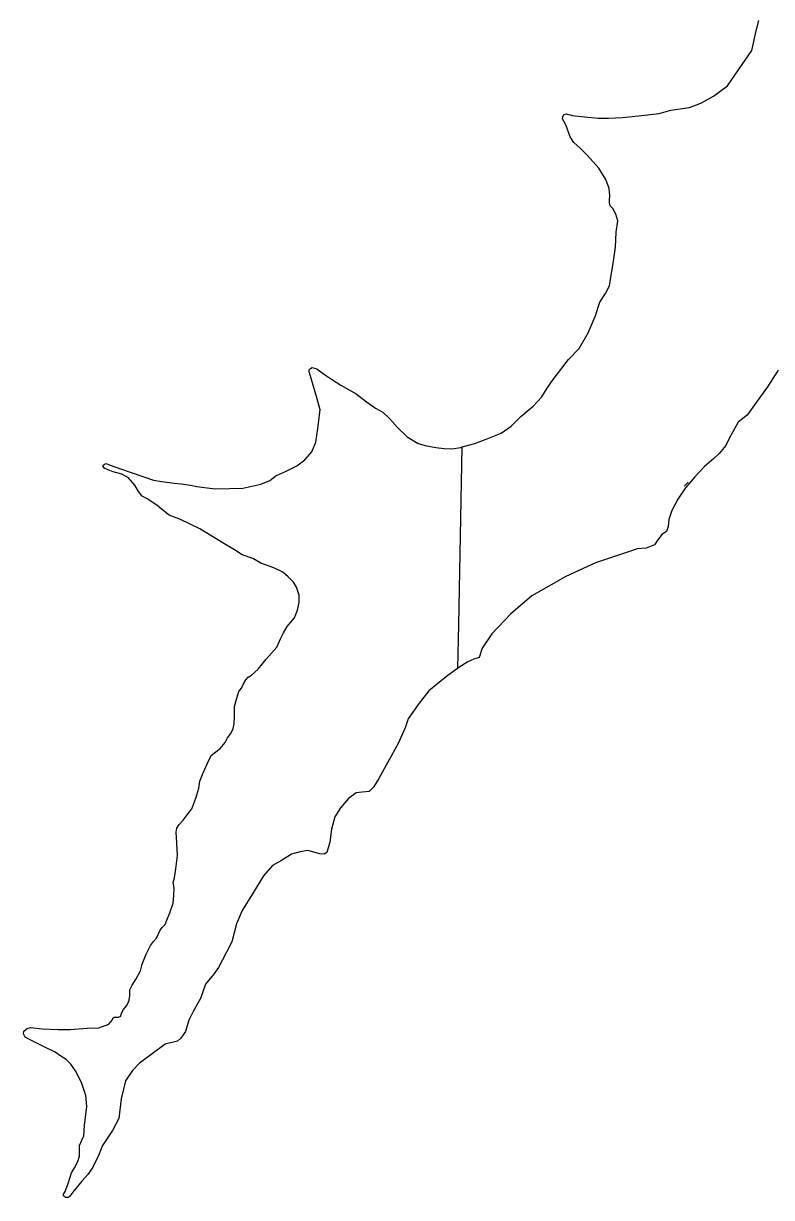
# Model space of a CAD drawing. Extents: x 31699 to 244310, y -8841 to 11474.
# Drawn here: x 135178.9 to 135259.5, y 810.3 to 936.8 of the extents above; entities that cross this region are included whole.
import ezdxf

# ---------------------------------------------------------------- set-up
doc = ezdxf.new("R2010")
doc.units = 0
doc.layers.add('R_Draft', color=7, linetype='Continuous')
doc.layers.add('R_Logo', color=7, linetype='Continuous')

msp = doc.modelspace()

# ---------------------------------------------------------------- linework, layer by layer
at = {"layer": 'R_Draft'}
for points in [[(135226.02, 891.15), (135226.16, 891.19), (135227.54, 891.55), (135228.76, 892.02), (135230.36, 892.68), (135231.44, 893.45), (135232.49, 894.46), (135233.81, 895.59), (135234.75, 896.58), (135235.34, 897.52), (135235.99, 898.45), (135237.64, 900.62), (135238.79, 901.79), (135239.77, 903.48), (135240.52, 905.24), (135241.02, 906.79), (135241.63, 907.73), (135242.05, 908.55), (135242.21, 909.47), (135242.47, 911.21), (135242.71, 912.73), (135242.78, 914.33), (135242.94, 915.57), (135242.75, 916.27), (135242.42, 916.88), (135242.14, 917.17), (135242.05, 917.49), (135242.05, 917.78), (135242.1, 918.29), (135242, 919.04), (135241.67, 920.03), (135240.92, 921.25), (135239.65, 922.66), (135238.9, 923.41), (135238.2, 924.02), (135237.82, 924.63), (135237.35, 925.9), (135236.98, 926.56), (135237.03, 926.75), (135237.12, 927.03), (135237.4, 927.09), (135238.01, 926.93), (135239.37, 926.79), (135240.83, 926.65), (135241.96, 926.65), (135243.46, 926.7), (135245.19, 926.9), (135247.4, 927.12), (135248.67, 927.5), (135250.69, 927.78), (135251.91, 928.25), (135253.27, 929), (135254.77, 930.13), (135255.95, 931.86), (135257.4, 933.93), (135257.87, 936.04), (135258.15, 937.17)], [(135226.16, 891.19), (135227.54, 891.55), (135228.76, 892.02), (135230.36, 892.68), (135231.44, 893.45), (135232.49, 894.46), (135233.81, 895.59), (135234.75, 896.58), (135235.34, 897.52), (135235.99, 898.45), (135237.64, 900.62), (135238.79, 901.79), (135239.77, 903.48), (135240.52, 905.24), (135241.02, 906.79), (135241.63, 907.73), (135242.05, 908.55), (135242.21, 909.47), (135242.47, 911.21), (135242.71, 912.73), (135242.78, 914.33), (135242.94, 915.57), (135242.75, 916.27), (135242.42, 916.88), (135242.14, 917.17), (135242.05, 917.49), (135242.05, 917.78), (135242.1, 918.29), (135242, 919.04), (135241.67, 920.03), (135240.92, 921.25), (135239.65, 922.66), (135238.9, 923.41), (135238.2, 924.02), (135237.82, 924.63), (135237.35, 925.9), (135236.98, 926.56), (135237.03, 926.75), (135237.12, 927.03), (135237.4, 927.09), (135238.01, 926.93), (135239.37, 926.79), (135240.83, 926.65), (135241.96, 926.65), (135243.46, 926.7), (135245.19, 926.9), (135247.4, 927.12), (135248.67, 927.5), (135250.69, 927.78), (135251.91, 928.25), (135253.27, 929), (135254.77, 930.13), (135255.95, 931.86), (135257.4, 933.93), (135257.87, 936.04), (135258.15, 937.17)], [(135205.43, 887.56), (135206.06, 888.08), (135206.55, 888.29), (135207.17, 888.59), (135208.34, 889.16), (135209.18, 889.81), (135209.94, 890.68), (135210.38, 891.72), (135210.59, 893.15), (135210.78, 894.67), (135210.85, 895.21), (135210.52, 896.39), (135209.91, 898.48), (135209.68, 899.28), (135209.68, 899.49), (135209.82, 899.65), (135209.98, 899.75), (135210.5, 899.63), (135211.32, 899.02), (135212.07, 898.5), (135213.08, 897.87), (135214.72, 896.93), (135215.83, 896.06), (135216.81, 895.38), (135217.61, 894.96), (135218.32, 894.25), (135219.16, 893.34), (135220.22, 892.3), (135221.41, 891.55), (135222.17, 891.34), (135223.32, 891.13), (135224.23, 891.01), (135225.05, 890.99), (135226.02, 891.15)], [(135205.43, 887.56), (135206.06, 888.08), (135206.55, 888.29), (135207.17, 888.59), (135208.34, 889.16), (135209.18, 889.81), (135209.94, 890.68), (135210.38, 891.72), (135210.59, 893.15), (135210.78, 894.67), (135210.85, 895.21), (135210.52, 896.39), (135209.91, 898.48), (135209.68, 899.28), (135209.68, 899.49), (135209.82, 899.65), (135209.98, 899.75), (135210.5, 899.63), (135211.32, 899.02), (135212.07, 898.5), (135213.08, 897.87), (135214.72, 896.93), (135215.83, 896.06), (135216.81, 895.38), (135217.61, 894.96), (135218.32, 894.25), (135219.16, 893.34), (135220.22, 892.3), (135221.41, 891.55), (135222.17, 891.34), (135223.32, 891.13), (135224.23, 891.01), (135225.05, 890.99), (135226.02, 891.15)], [(135260.23, 899.47), (135259.08, 897.67), (135257.88, 895.97), (135256.91, 894.63), (135255.94, 893.85), (135255.53, 893.16), (135254.98, 892.19), (135254.61, 891.36), (135253.87, 890.48), (135253.32, 889.93), (135252.29, 889.07), (135251.27, 887.97), (135250.26, 886.77), (135249.43, 885.57), (135248.79, 884.33), (135248.46, 883.36), (135248.37, 882.62), (135248.19, 882.07), (135247.68, 881.75), (135247.18, 881.06), (135246.9, 880.64), (135246.02, 880.27), (135245.05, 880.2), (135244.09, 879.9), (135240.54, 878.7), (135237.35, 877.24), (135233.69, 875.13), (135231.39, 873.15)], [(135260.23, 899.47), (135259.08, 897.67), (135257.88, 895.97), (135256.91, 894.63), (135255.94, 893.85), (135255.53, 893.16), (135254.98, 892.19), (135254.61, 891.36), (135253.87, 890.48), (135253.32, 889.93), (135252.29, 889.07), (135251.27, 887.97), (135250.26, 886.77), (135249.43, 885.57), (135248.79, 884.33), (135248.46, 883.36), (135248.37, 882.62), (135248.19, 882.07), (135247.68, 881.75), (135247.18, 881.06), (135246.9, 880.64), (135246.02, 880.27), (135245.05, 880.2), (135244.09, 879.9), (135244.09, 879.9)], [(135206.16, 869.6), (135206.6, 870.58), (135206.91, 871.17), (135207.28, 871.83), (135208.08, 872.77), (135208.39, 873.61), (135208.6, 874.43), (135208.6, 875.21), (135208.29, 876.08), (135207.99, 876.62), (135207.4, 877.18), (135206.81, 877.7), (135205.85, 878.17), (135204.47, 878.66), (135203.6, 879.18), (135202.45, 879.55), (135201.6, 880.09), (135200.45, 880.77), (135197.89, 882.35), (135195.78, 883.38), (135194.56, 883.85), (135193.71, 884.51), (135193.22, 884.91), (135192.19, 885.61), (135191.65, 885.89), (135191.25, 886.38), (135190.87, 887.07), (135190.19, 887.86), (135189.46, 888.26), (135188.53, 888.52), (135187.63, 888.87), (135187.42, 889.11), (135187.49, 889.25), (135187.61, 889.34), (135187.77, 889.41), (135188.22, 889.23), (135189.32, 888.85), (135190.36, 888.47), (135191.93, 887.93), (135192.89, 887.61), (135193.76, 887.46), (135195.1, 887.28), (135195.85, 887.23), (135196.86, 887.07), (135197.54, 886.92), (135198.39, 886.81), (135199.51, 886.69), (135201.09, 886.71), (135202.52, 886.74), (135203.17, 886.88), (135204.47, 887.18), (135205.43, 887.56)], [(135191.67, 835.44), (135192.07, 836.5), (135192.56, 837.47), (135192.87, 837.87), (135193.2, 838.24), (135193.6, 839.09), (135193.85, 839.42), (135194.14, 839.72), (135194.32, 840.17), (135194.65, 840.99), (135194.98, 842.02), (135195.08, 842.84), (135195.12, 843.62), (135195.01, 844.25), (135195.15, 844.75), (135195.29, 845.73), (135195.45, 847.17), (135195.38, 848.48), (135195.31, 849.68), (135195.38, 850.1), (135195.66, 850.48), (135196.08, 850.95), (135196.41, 851.39), (135197.02, 852.17), (135197.45, 853.34), (135197.78, 854.4), (135197.87, 855.17), (135198.15, 855.9), (135198.67, 857.03), (135199.09, 857.92), (135199.61, 858.34), (135200.08, 858.67), (135200.59, 859.33), (135200.87, 859.85), (135201.2, 860.32), (135201.46, 860.86), (135201.58, 861.35), (135201.6, 862.1), (135201.6, 863.2), (135201.86, 864.1), (135202.07, 864.82), (135202.38, 865.2), (135202.59, 865.67), (135202.82, 866.1), (135203.08, 866.38), (135203.43, 866.61), (135204.16, 867.25), (135204.61, 867.79), (135205.01, 868.3), (135206.16, 869.6), (135206.6, 870.58), (135206.91, 871.17), (135207.28, 871.83), (135208.08, 872.77), (135208.39, 873.61), (135208.6, 874.43), (135208.6, 875.21), (135208.29, 876.08), (135207.99, 876.62), (135207.4, 877.18), (135206.81, 877.7), (135205.85, 878.17), (135204.47, 878.66), (135203.6, 879.18), (135202.45, 879.55), (135201.6, 880.09), (135200.45, 880.77), (135197.89, 882.35), (135195.78, 883.38), (135194.56, 883.85), (135193.71, 884.51), (135193.22, 884.91), (135192.19, 885.61), (135191.65, 885.89), (135191.25, 886.38), (135190.87, 887.07), (135190.19, 887.86), (135189.46, 888.26), (135188.53, 888.52), (135187.63, 888.87), (135187.42, 889.11), (135187.49, 889.25), (135187.61, 889.34), (135187.77, 889.41), (135188.22, 889.23), (135189.32, 888.85), (135190.36, 888.47), (135191.93, 887.93), (135192.89, 887.61), (135193.76, 887.46), (135195.1, 887.28), (135195.85, 887.23), (135196.86, 887.07), (135197.54, 886.92), (135198.39, 886.81), (135199.51, 886.69), (135201.09, 886.71), (135202.52, 886.74), (135203.17, 886.88), (135204.47, 887.18), (135205.43, 887.56)], [(135250.11, 886.96), (135250.54, 887.38)], [(135250.11, 886.96), (135250.54, 887.38)], [(135244.09, 879.9), (135240.54, 878.7), (135237.35, 877.24), (135233.69, 875.13), (135231.39, 873.15), (135229.37, 871.04), (135228.33, 869.49), (135228.01, 868.51), (135227.44, 868.32), (135226.79, 868.04), (135225.8, 867.42), (135224.48, 866.44), (135222.56, 864.89), (135221.43, 863.43), (135220.35, 861.88), (135220.02, 860.9), (135219.27, 859.21), (135218.15, 857.23), (135217.16, 855.45), (135216.6, 854.51), (135216.32, 854.23), (135216.13, 854.04), (135215.38, 853.99), (135214.72, 853.9), (135213.92, 853.29), (135213.03, 852.3), (135212.42, 851.32), (135212.09, 850), (135211.9, 848.59), (135211.57, 847.46), (135211.29, 847.28), (135210.82, 847.32), (135209.51, 847.7), (135208.71, 847.56), (135207.77, 847.28), (135206.69, 846.62), (135205.72, 846.08), (135204.73, 844.95), (135203.56, 843.02), (135202.43, 841.24), (135201.82, 839.78), (135201.31, 837.86), (135200.74, 836.73), (135199.9, 835.09), (135199.33, 834.34), (135198.49, 833.3), (135197.93, 831.75), (135197.17, 830.34), (135196.7, 829.4), (135196.33, 828.18)], [(135231.39, 873.15), (135229.37, 871.04), (135228.33, 869.49), (135228.01, 868.51), (135227.44, 868.32), (135226.79, 868.04), (135225.8, 867.42), (135225.69, 867.34)], [(135191.67, 835.44), (135192.07, 836.5), (135192.56, 837.47), (135192.87, 837.87), (135193.2, 838.24), (135193.6, 839.09), (135193.85, 839.42), (135194.14, 839.72), (135194.32, 840.17), (135194.65, 840.99), (135194.98, 842.02), (135195.08, 842.84), (135195.12, 843.62), (135195.01, 844.25), (135195.15, 844.75), (135195.29, 845.73), (135195.45, 847.17), (135195.38, 848.48), (135195.31, 849.68), (135195.38, 850.1), (135195.66, 850.48), (135196.08, 850.95), (135196.41, 851.39), (135197.02, 852.17), (135197.45, 853.34), (135197.78, 854.4), (135197.87, 855.17), (135198.15, 855.9), (135198.67, 857.03), (135199.09, 857.92), (135199.61, 858.34), (135200.08, 858.67), (135200.59, 859.33), (135200.87, 859.85), (135201.2, 860.32), (135201.46, 860.86), (135201.58, 861.35), (135201.6, 862.1), (135201.6, 863.2), (135201.86, 864.1), (135202.07, 864.82), (135202.38, 865.2), (135202.59, 865.67), (135202.82, 866.1), (135203.08, 866.38), (135203.43, 866.61), (135204.16, 867.25), (135204.61, 867.79), (135205.01, 868.3), (135206.16, 869.6)], [(135225.8, 867.42), (135224.48, 866.44), (135222.56, 864.89), (135221.43, 863.43), (135220.35, 861.88), (135220.02, 860.9), (135219.27, 859.21), (135218.15, 857.23), (135217.16, 855.45), (135216.6, 854.51), (135216.32, 854.23), (135216.13, 854.04), (135215.38, 853.99), (135214.72, 853.9), (135213.92, 853.29), (135213.03, 852.3), (135212.42, 851.32), (135212.09, 850), (135211.9, 848.59), (135211.57, 847.46), (135211.29, 847.28), (135210.82, 847.32), (135209.51, 847.7), (135208.71, 847.56), (135207.77, 847.28), (135206.69, 846.62), (135205.72, 846.08), (135204.73, 844.95), (135203.56, 843.02), (135202.43, 841.24), (135201.82, 839.78), (135201.31, 837.86), (135200.74, 836.73), (135199.9, 835.09), (135199.33, 834.34), (135198.49, 833.3), (135197.93, 831.75), (135197.17, 830.34), (135196.7, 829.4), (135196.33, 828.18), (135195.81, 827.48), (135195.48, 827.15), (135194.14, 826.82), (135192.59, 825.67), (135191.37, 824.77), (135190.62, 823.98), (135189.86, 822.85), (135189.39, 820.92), (135189.14, 818.81), (135188.46, 817.5), (135187.38, 815.9), (135186.95, 814.82), (135186.34, 813.55), (135185.83, 812.8), (135185.15, 812.05), (135184.32, 811.04), (135183.81, 810.38), (135183.71, 810.29), (135183.5, 810.29), (135183.38, 810.29), (135183.24, 810.43), (135183.15, 810.59), (135183.36, 810.94), (135183.67, 811.81), (135184.02, 812.94), (135184.37, 813.5), (135184.7, 814.16), (135184.91, 814.75), (135184.91, 815.9), (135185.15, 816.46), (135185.38, 816.95), (135185.43, 818.06), (135185.69, 820.1), (135185.59, 821.28), (135185.1, 822.68), (135184.46, 823.95), (135183.95, 824.66), (135183.46, 825.15), (135182.89, 825.53), (135182.28, 825.95), (135181.01, 826.58), (135179.51, 827.31), (135179.04, 827.57), (135178.85, 827.94), (135178.9, 828.2), (135179.11, 828.41), (135179.25, 828.51), (135179.63, 828.6), (135180.87, 828.46), (135182.61, 828.41), (135183.9, 828.41)], [(135183.9, 828.41), (135185.71, 828.53), (135186.98, 828.58), (135188.06, 828.98), (135188.41, 829.4), (135188.53, 829.64), (135188.64, 829.73), (135188.97, 829.71), (135189.09, 829.71), (135189.35, 829.85), (135189.39, 830.01), (135189.46, 830.22), (135189.65, 830.57), (135189.96, 830.95), (135190.12, 831.19), (135190.24, 831.56), (135190.31, 832.01), (135190.31, 832.24), (135190.33, 832.66), (135190.57, 833.16), (135191.01, 833.86), (135191.46, 834.71), (135191.67, 835.44)], [(135183.9, 828.41), (135185.71, 828.53), (135186.98, 828.58), (135188.06, 828.98), (135188.41, 829.4), (135188.53, 829.64), (135188.64, 829.73), (135188.97, 829.71), (135189.09, 829.71), (135189.35, 829.85), (135189.39, 830.01), (135189.46, 830.22), (135189.65, 830.57), (135189.96, 830.95), (135190.12, 831.19), (135190.24, 831.56), (135190.31, 832.01), (135190.31, 832.24), (135190.33, 832.66), (135190.57, 833.16), (135191.01, 833.86), (135191.46, 834.71), (135191.67, 835.44)], [(135196.33, 828.18), (135195.81, 827.48), (135195.48, 827.15), (135194.14, 826.82), (135192.59, 825.67), (135191.37, 824.77), (135190.62, 823.98), (135189.86, 822.85), (135189.39, 820.92), (135189.14, 818.81), (135188.46, 817.5), (135187.38, 815.9), (135186.95, 814.82), (135186.34, 813.55), (135185.83, 812.8), (135185.15, 812.05), (135184.32, 811.04), (135183.81, 810.38), (135183.71, 810.29), (135183.5, 810.29), (135183.38, 810.29), (135183.24, 810.43), (135183.15, 810.59), (135183.36, 810.94), (135183.67, 811.81), (135184.02, 812.94), (135184.37, 813.5), (135184.7, 814.16), (135184.91, 814.75), (135184.91, 815.9), (135185.15, 816.46), (135185.38, 816.95), (135185.43, 818.06), (135185.69, 820.1), (135185.59, 821.28), (135185.1, 822.68), (135184.46, 823.95), (135183.95, 824.66), (135183.46, 825.15), (135182.89, 825.53), (135182.28, 825.95), (135181.01, 826.58), (135179.51, 827.31), (135179.04, 827.57), (135178.85, 827.94), (135178.9, 828.2), (135179.11, 828.41), (135179.25, 828.51), (135179.63, 828.6), (135180.87, 828.46), (135182.61, 828.41), (135183.9, 828.41)]]:
    msp.add_lwpolyline(points, dxfattribs=at)
at = {"layer": 'R_Logo'}
for points in [[(135231.39, 873.15), (135229.37, 871.04), (135228.33, 869.49), (135228.01, 868.51), (135227.44, 868.32), (135226.79, 868.04), (135225.8, 867.42), (135225.69, 867.34), (135225.8, 872.01), (135226.16, 891.19), (135227.54, 891.55), (135228.76, 892.02), (135230.36, 892.68), (135231.44, 893.45), (135232.49, 894.46), (135233.81, 895.59), (135234.75, 896.58), (135235.34, 897.52), (135235.99, 898.45), (135237.64, 900.62), (135238.79, 901.79), (135239.77, 903.48), (135240.52, 905.24), (135241.02, 906.79), (135241.63, 907.73), (135242.05, 908.55), (135242.21, 909.47), (135242.47, 911.21), (135242.71, 912.73), (135242.78, 914.33), (135242.94, 915.57), (135242.75, 916.27), (135242.42, 916.88), (135242.14, 917.17), (135242.05, 917.49), (135242.05, 917.78), (135242.1, 918.29), (135242, 919.04), (135241.67, 920.03), (135240.92, 921.25), (135239.65, 922.66), (135238.9, 923.41), (135238.2, 924.02), (135237.82, 924.63), (135237.35, 925.9), (135236.98, 926.56), (135237.03, 926.75), (135237.12, 927.03), (135237.4, 927.09), (135238.01, 926.93), (135239.37, 926.79), (135240.83, 926.65), (135241.96, 926.65), (135243.46, 926.7), (135245.19, 926.9), (135247.4, 927.12), (135248.67, 927.5), (135250.69, 927.78), (135251.91, 928.25), (135253.27, 929), (135254.77, 930.13), (135255.95, 931.86), (135257.4, 933.93), (135257.87, 936.04), (135258.15, 937.17)], [(135231.39, 873.15), (135229.37, 871.04), (135228.33, 869.49), (135228.01, 868.51), (135227.44, 868.32), (135226.79, 868.04), (135225.8, 867.42), (135225.69, 867.34), (135225.8, 872.01), (135226.16, 891.19), (135227.54, 891.55), (135228.76, 892.02), (135230.36, 892.68), (135231.44, 893.45), (135232.49, 894.46), (135233.81, 895.59), (135234.75, 896.58), (135235.34, 897.52), (135235.99, 898.45), (135237.64, 900.62), (135238.79, 901.79), (135239.77, 903.48), (135240.52, 905.24), (135241.02, 906.79), (135241.63, 907.73), (135242.05, 908.55), (135242.21, 909.47), (135242.47, 911.21), (135242.71, 912.73), (135242.78, 914.33), (135242.94, 915.57), (135242.75, 916.27), (135242.42, 916.88), (135242.14, 917.17), (135242.05, 917.49), (135242.05, 917.78), (135242.1, 918.29), (135242, 919.04), (135241.67, 920.03), (135240.92, 921.25), (135239.65, 922.66), (135238.9, 923.41), (135238.2, 924.02), (135237.82, 924.63), (135237.35, 925.9), (135236.98, 926.56), (135237.03, 926.75), (135237.12, 927.03), (135237.4, 927.09), (135238.01, 926.93), (135239.37, 926.79), (135240.83, 926.65), (135241.96, 926.65), (135243.46, 926.7), (135245.19, 926.9), (135247.4, 927.12), (135248.67, 927.5), (135250.69, 927.78), (135251.91, 928.25), (135253.27, 929), (135254.77, 930.13), (135255.95, 931.86), (135257.4, 933.93), (135257.87, 936.04), (135258.15, 937.17)], [(135260.23, 899.47), (135259.08, 897.67), (135257.88, 895.97), (135256.91, 894.63), (135255.94, 893.85), (135255.53, 893.16), (135254.98, 892.19), (135254.61, 891.36), (135253.87, 890.48), (135253.32, 889.93), (135252.29, 889.07), (135251.27, 887.97), (135250.26, 886.77), (135249.43, 885.57), (135248.79, 884.33), (135248.46, 883.36), (135248.37, 882.62), (135248.19, 882.07), (135247.68, 881.75), (135247.18, 881.06), (135246.9, 880.64), (135246.02, 880.27), (135245.05, 880.2), (135244.09, 879.9), (135240.54, 878.7), (135237.35, 877.24), (135233.69, 875.13), (135231.39, 873.15)], [(135260.23, 899.47), (135259.08, 897.67), (135257.88, 895.97), (135256.91, 894.63), (135255.94, 893.85), (135255.53, 893.16), (135254.98, 892.19), (135254.61, 891.36), (135253.87, 890.48), (135253.32, 889.93), (135252.29, 889.07), (135251.27, 887.97), (135250.26, 886.77), (135249.43, 885.57), (135248.79, 884.33), (135248.46, 883.36), (135248.37, 882.62), (135248.19, 882.07), (135247.68, 881.75), (135247.18, 881.06), (135246.9, 880.64), (135246.02, 880.27), (135245.05, 880.2), (135244.09, 879.9), (135240.54, 878.7), (135237.35, 877.24), (135233.69, 875.13), (135231.39, 873.15)]]:
    msp.add_lwpolyline(points, dxfattribs=at)

doc.saveas('drawing.dxf')
